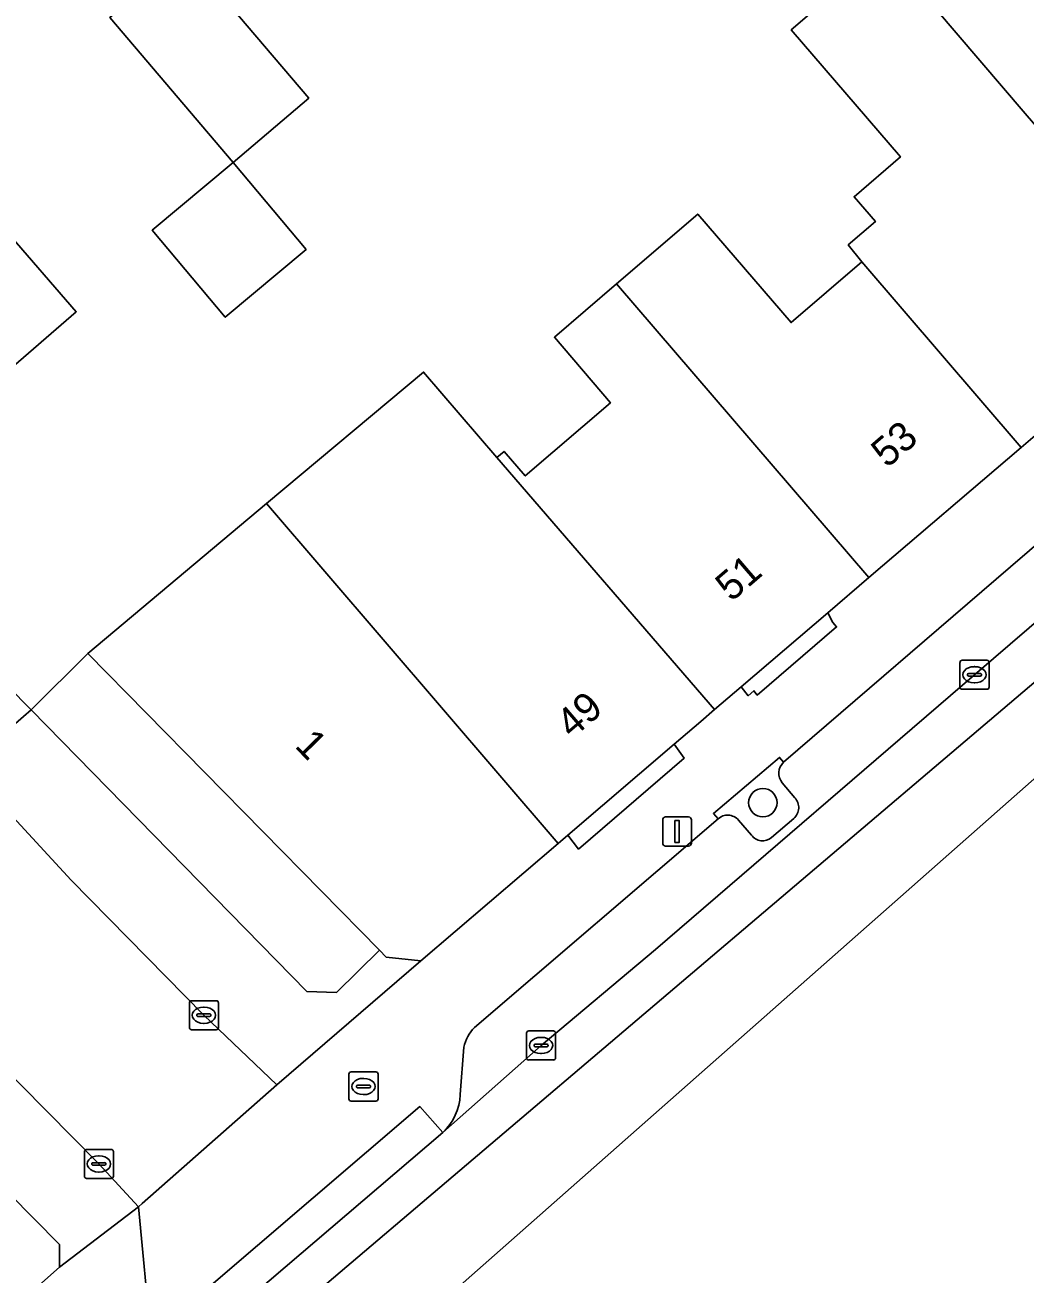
# Model space of a CAD drawing. Extents: x 161772 to 163126, y 383092 to 383917.
# Drawn here: x 162384.01 to 162418.44, y 383296.04 to 383339.05 of the extents above; entities that cross this region are included whole.
import ezdxf

# ---------------------------------------------------------------- set-up
doc = ezdxf.new("R2010")
doc.units = 0
for name, color, linetype in [('IMGEO_Boom', 7, 'Continuous'), ('IMGEO_Brandkraan', 7, 'Continuous'), ('IMGEO_Erf', 7, 'Continuous'), ('IMGEO_Groenvoorziening', 7, 'Continuous'), ('IMGEO_Kolk', 7, 'Continuous'), ('IMGEO_Lichtmast', 7, 'Continuous'), ('IMGEO_Pand', 7, 'Continuous'), ('IMGEO_Pand_nummerreeks', 7, 'Continuous'), ('IMGEO_Parkeervlak_open', 7, 'Continuous'), ('IMGEO_Rijbaan_lokaal_gesloten', 7, 'Continuous'), ('IMGEO_Rijbaan_lokaal_open', 7, 'Continuous'), ('IMGEO_Verkeerseiland_groen', 7, 'Continuous'), ('IMGEO_Voetpad_open', 7, 'Continuous')]:
    doc.layers.add(name, color=color, linetype=linetype)

msp = doc.modelspace()

# ---------------------------------------------------------------- linework, layer by layer
at = {"layer": 'IMGEO_Boom'}
msp.add_circle((162409.414, 383312.267), 0.489, dxfattribs=at)
at = {"layer": 'IMGEO_Brandkraan'}
for p, q in [((162395.239, 383302.994), (162396.091, 383302.994)), ((162395.164, 383302.068), (162395.164, 383302.92)), ((162395.466, 383302.537), (162395.864, 383302.537)), ((162395.652, 383302.774), (162395.677, 383302.774)), ((162396.165, 383302.92), (162396.165, 383302.068)), ((162395.423, 383302.488), (162395.423, 383302.5)), ((162395.861, 383302.451), (162395.463, 383302.451)), ((162395.675, 383302.214), (162395.65, 383302.214)), ((162395.907, 383302.5), (162395.907, 383302.488)), ((162396.091, 383301.994), (162395.239, 383301.994))]:
    msp.add_line(p, q, dxfattribs=at)
for points in [[(162395.239, 383302.994), (162396.091, 383302.994)], [(162395.164, 383302.068), (162395.164, 383302.92)], [(162396.165, 383302.92), (162396.165, 383302.068)], [(162396.091, 383301.994), (162395.239, 383301.994)]]:
    msp.add_lwpolyline(points, dxfattribs=at)
for centre, radius, start, end in [((162395.241, 383302.918), 0.0765, 91.552, 178.448), ((162395.241, 383302.918), 0.0765, 91.552, 178.448), ((162396.089, 383302.918), 0.0765, 1.552, 88.448), ((162396.089, 383302.918), 0.0765, 1.552, 88.448), ((162395.463, 383302.497), 0.0403, 85.8775, 175.7526), ((162395.868, 383302.499), 0.0386, 1.7309, 96.639), ((162395.46, 383302.487), 0.0366, 178.938, 274.7102), ((162395.864, 383302.494), 0.043, 264.8664, 352.4533), ((162395.241, 383302.07), 0.0765, 181.552, 268.448), ((162395.241, 383302.07), 0.0765, 181.552, 268.448), ((162396.089, 383302.07), 0.0765, 271.552, 358.448), ((162396.089, 383302.07), 0.0765, 271.552, 358.448)]:
    msp.add_arc(centre, radius, start, end, dxfattribs=at)
for centre, major_axis, ratio, start_param, end_param in [((162395.651, 383302.494), (-0.387, 0.002), 0.722429, 4.712389, 7.853982), ((162395.676, 383302.494), (-0.39, 0.002), 0.717154, 1.570796, 4.712389)]:
    msp.add_ellipse(centre, major_axis=major_axis, ratio=ratio, start_param=start_param, end_param=end_param, dxfattribs=at)
at = {"layer": 'IMGEO_Erf'}
for points in [[(162384.171, 383295.362), (162385.195, 383296.277), (162385.194, 383297.049), (162380.015, 383302.296), (162318.286, 383364.906)], [(162381.807, 383317.904), (162384.224, 383315.47), (162386.174, 383317.408), (162392.327, 383322.565), (162397.734, 383327.096), (162400.259, 383324.153), (162400.504, 383324.363), (162401.231, 383323.518), (162404.168, 383326.042), (162402.235, 383328.293), (162404.378, 383330.134), (162407.172, 383332.535), (162410.383, 383328.798), (162412.82, 383330.892), (162412.353, 383331.474), (162413.288, 383332.278), (162412.553, 383333.134), (162414.152, 383334.508), (162410.394, 383338.881), (162413.609, 383341.644)]]:
    msp.add_lwpolyline(points, dxfattribs=at)
for points in [[(162391.177, 383334.315), (162386.93, 383339.305), (162389.532, 383341.519), (162393.779, 383336.53)], [(162391.177, 383334.315), (162393.688, 383331.318), (162390.904, 383328.984), (162388.392, 383331.981)], [(162380.929, 383324.986), (162378.505, 383327.788), (162383.352, 383331.975), (162385.775, 383329.172)], [(162406.703, 383313.799), (162406.365, 383314.284), (162402.694, 383311.144), (162403.069, 383310.669)]]:
    msp.add_lwpolyline(points, close=True, dxfattribs=at)
at = {"layer": 'IMGEO_Groenvoorziening'}
msp.add_lwpolyline([(162411.951, 383318.319), (162411.819, 383318.473), (162411.653, 383318.808), (162408.672, 383316.261), (162408.913, 383315.952), (162409.107, 383316.122), (162409.222, 383315.974)], close=True, dxfattribs=at)
at = {"layer": 'IMGEO_Kolk'}
for p, q in [((162416.276, 383317.172), (162417.128, 383317.172)), ((162416.201, 383316.246), (162416.201, 383317.098)), ((162416.689, 383316.952), (162416.714, 383316.952)), ((162417.202, 383317.098), (162417.202, 383316.246)), ((162416.46, 383316.666), (162416.46, 383316.678)), ((162416.898, 383316.629), (162416.5, 383316.629)), ((162416.503, 383316.715), (162416.901, 383316.715)), ((162416.712, 383316.392), (162416.687, 383316.392)), ((162416.944, 383316.678), (162416.944, 383316.666)), ((162417.128, 383316.172), (162416.276, 383316.172)), ((162389.669, 383304.523), (162389.669, 383305.375)), ((162389.744, 383305.449), (162390.596, 383305.449)), ((162390.157, 383305.229), (162390.182, 383305.229)), ((162390.67, 383305.375), (162390.67, 383304.523)), ((162389.928, 383304.943), (162389.928, 383304.955)), ((162390.366, 383304.906), (162389.968, 383304.906)), ((162389.971, 383304.992), (162390.369, 383304.992)), ((162390.412, 383304.955), (162390.412, 383304.943)), ((162390.596, 383304.449), (162389.744, 383304.449)), ((162390.18, 383304.669), (162390.155, 383304.669)), ((162401.277, 383303.481), (162401.277, 383304.333)), ((162401.352, 383304.407), (162402.204, 383304.407)), ((162402.278, 383304.333), (162402.278, 383303.481)), ((162401.536, 383303.901), (162401.536, 383303.913)), ((162401.974, 383303.864), (162401.576, 383303.864)), ((162401.579, 383303.95), (162401.977, 383303.95)), ((162401.765, 383304.187), (162401.79, 383304.187)), ((162402.02, 383303.913), (162402.02, 383303.901)), ((162402.204, 383303.407), (162401.352, 383303.407)), ((162401.788, 383303.627), (162401.763, 383303.627)), ((162386.053, 383299.402), (162386.053, 383300.254)), ((162386.128, 383300.328), (162386.98, 383300.328)), ((162386.541, 383300.108), (162386.566, 383300.108)), ((162387.054, 383300.254), (162387.054, 383299.402)), ((162386.312, 383299.822), (162386.312, 383299.834)), ((162386.75, 383299.785), (162386.352, 383299.785)), ((162386.355, 383299.871), (162386.753, 383299.871)), ((162386.564, 383299.548), (162386.539, 383299.548)), ((162386.796, 383299.834), (162386.796, 383299.822)), ((162386.98, 383299.328), (162386.128, 383299.328))]:
    msp.add_line(p, q, dxfattribs=at)
for points in [[(162416.276, 383317.172), (162417.128, 383317.172)], [(162416.201, 383316.246), (162416.201, 383317.098)], [(162417.202, 383317.098), (162417.202, 383316.246)], [(162417.128, 383316.172), (162416.276, 383316.172)], [(162389.669, 383304.523), (162389.669, 383305.375)], [(162389.744, 383305.449), (162390.596, 383305.449)], [(162390.67, 383305.375), (162390.67, 383304.523)], [(162390.596, 383304.449), (162389.744, 383304.449)], [(162401.277, 383303.481), (162401.277, 383304.333)], [(162401.352, 383304.407), (162402.204, 383304.407)], [(162402.278, 383304.333), (162402.278, 383303.481)], [(162402.204, 383303.407), (162401.352, 383303.407)], [(162386.053, 383299.402), (162386.053, 383300.254)], [(162386.128, 383300.328), (162386.98, 383300.328)], [(162387.054, 383300.254), (162387.054, 383299.402)], [(162386.98, 383299.328), (162386.128, 383299.328)]]:
    msp.add_lwpolyline(points, dxfattribs=at)
for centre, radius, start, end in [((162416.278, 383317.096), 0.0765, 91.552, 178.448), ((162416.278, 383317.096), 0.0765, 91.552, 178.448), ((162417.126, 383317.096), 0.0765, 1.552, 88.448), ((162417.126, 383317.096), 0.0765, 1.552, 88.448), ((162416.5, 383316.675), 0.0403, 85.8775, 175.7526), ((162416.497, 383316.665), 0.0366, 178.938, 274.7102), ((162416.901, 383316.672), 0.043, 264.8664, 352.4533), ((162416.905, 383316.677), 0.0386, 1.7309, 96.639), ((162416.278, 383316.248), 0.0765, 181.552, 268.448), ((162416.278, 383316.248), 0.0765, 181.552, 268.448), ((162417.126, 383316.248), 0.0765, 271.552, 358.448), ((162417.126, 383316.248), 0.0765, 271.552, 358.448), ((162389.746, 383305.373), 0.0765, 91.552, 178.448), ((162389.746, 383305.373), 0.0765, 91.552, 178.448), ((162390.594, 383305.373), 0.0765, 1.552, 88.448), ((162390.594, 383305.373), 0.0765, 1.552, 88.448), ((162389.968, 383304.952), 0.0403, 85.8775, 175.7526), ((162389.965, 383304.942), 0.0366, 178.938, 274.7102), ((162390.369, 383304.949), 0.043, 264.8664, 352.4533), ((162390.373, 383304.954), 0.0386, 1.7309, 96.639), ((162389.746, 383304.525), 0.0765, 181.552, 268.448), ((162389.746, 383304.525), 0.0765, 181.552, 268.448), ((162390.594, 383304.525), 0.0765, 271.552, 358.448), ((162390.594, 383304.525), 0.0765, 271.552, 358.448), ((162401.354, 383304.331), 0.0765, 91.552, 178.448), ((162401.354, 383304.331), 0.0765, 91.552, 178.448), ((162402.202, 383304.331), 0.0765, 1.552, 88.448), ((162402.202, 383304.331), 0.0765, 1.552, 88.448), ((162401.576, 383303.91), 0.0403, 85.8775, 175.7526), ((162401.573, 383303.9), 0.0366, 178.938, 274.7102), ((162401.977, 383303.907), 0.043, 264.8664, 352.4533), ((162401.981, 383303.912), 0.0386, 1.7309, 96.639), ((162401.354, 383303.483), 0.0765, 181.552, 268.448), ((162401.354, 383303.483), 0.0765, 181.552, 268.448), ((162402.202, 383303.483), 0.0765, 271.552, 358.448), ((162402.202, 383303.483), 0.0765, 271.552, 358.448), ((162386.13, 383300.252), 0.0765, 91.552, 178.448), ((162386.13, 383300.252), 0.0765, 91.552, 178.448), ((162386.978, 383300.252), 0.0765, 1.552, 88.448), ((162386.978, 383300.252), 0.0765, 1.552, 88.448), ((162386.352, 383299.831), 0.0403, 85.8775, 175.7526), ((162386.349, 383299.821), 0.0366, 178.938, 274.7102), ((162386.753, 383299.828), 0.043, 264.8664, 352.4533), ((162386.757, 383299.833), 0.0386, 1.7309, 96.639), ((162386.13, 383299.404), 0.0765, 181.552, 268.448), ((162386.13, 383299.404), 0.0765, 181.552, 268.448), ((162386.978, 383299.404), 0.0765, 271.552, 358.448), ((162386.978, 383299.404), 0.0765, 271.552, 358.448)]:
    msp.add_arc(centre, radius, start, end, dxfattribs=at)
for centre, major_axis, ratio, start_param, end_param in [((162416.688, 383316.672), (-0.387, 0.002), 0.722429, 4.712389, 7.853982), ((162416.713, 383316.672), (-0.39, 0.002), 0.717154, 1.570796, 4.712389), ((162390.156, 383304.949), (-0.387, 0.002), 0.722429, 4.712389, 7.853982), ((162390.181, 383304.949), (-0.39, 0.002), 0.717154, 1.570796, 4.712389), ((162401.764, 383303.907), (-0.387, 0.002), 0.722429, 4.712389, 7.853982), ((162401.789, 383303.907), (-0.39, 0.002), 0.717154, 1.570796, 4.712389), ((162386.54, 383299.828), (-0.387, 0.002), 0.722429, 4.712389, 7.853982), ((162386.565, 383299.828), (-0.39, 0.002), 0.717154, 1.570796, 4.712389)]:
    msp.add_ellipse(centre, major_axis=major_axis, ratio=ratio, start_param=start_param, end_param=end_param, dxfattribs=at)
at = {"layer": 'IMGEO_Lichtmast'}
for p, q in [((162405.965, 383310.875), (162405.965, 383311.675)), ((162405.965, 383311.675), (162405.965, 383310.875)), ((162406.065, 383311.775), (162406.855, 383311.775)), ((162406.855, 383311.775), (162406.065, 383311.775)), ((162406.955, 383311.675), (162406.955, 383310.875)), ((162406.955, 383310.875), (162406.955, 383311.675)), ((162406.855, 383310.775), (162406.065, 383310.775)), ((162406.065, 383310.775), (162406.855, 383310.775))]:
    msp.add_line(p, q, dxfattribs=at)
msp.add_lwpolyline([(162406.385, 383311.65), (162406.535, 383311.65), (162406.535, 383310.9), (162406.385, 383310.9), (162406.385, 383311.65)], dxfattribs=at)
for centre, start, end in [((162406.065, 383311.675), 90, 180), ((162406.065, 383311.675), 90, 180), ((162406.855, 383311.675), 0, 90), ((162406.855, 383311.675), 360, 90), ((162406.065, 383310.875), 180, 270), ((162406.065, 383310.875), 180, 270), ((162406.855, 383310.875), 270, 0), ((162406.855, 383310.875), 270, 0)]:
    msp.add_arc(centre, 0.1, start, end, dxfattribs=at)
at = {"layer": 'IMGEO_Pand'}
for points in [[(162421.436, 383343.443), (162415.631, 383350.416), (162415.339, 383350.767), (162409.834, 383346.065), (162413.609, 383341.644), (162415.32, 383339.649), (162418.447, 383336.002), (162424.095, 383329.453), (162425.001, 383330.227), (162429.457, 383334.039), (162422.838, 383341.759)], [(162391.177, 383334.315), (162393.779, 383336.53), (162389.532, 383341.519), (162386.93, 383339.305)], [(162413.609, 383341.644), (162410.394, 383338.881), (162414.152, 383334.508), (162412.553, 383333.134), (162413.288, 383332.278), (162412.353, 383331.474), (162412.82, 383330.892), (162418.31, 383324.504), (162424.095, 383329.453), (162418.447, 383336.002), (162415.32, 383339.649)], [(162391.177, 383334.315), (162388.392, 383331.981), (162390.904, 383328.984), (162393.688, 383331.318)], [(162412.82, 383330.892), (162410.383, 383328.798), (162407.172, 383332.535), (162404.378, 383330.134), (162413.068, 383320.019), (162418.31, 383324.504)], [(162380.929, 383324.986), (162385.775, 383329.172), (162383.352, 383331.975), (162378.505, 383327.788)], [(162413.068, 383320.019), (162404.378, 383330.134), (162402.235, 383328.293), (162404.168, 383326.042), (162401.231, 383323.518), (162400.504, 383324.363), (162400.259, 383324.153), (162407.752, 383315.471), (162408.672, 383316.261), (162411.653, 383318.808)], [(162402.364, 383310.862), (162402.694, 383311.144), (162406.365, 383314.284), (162407.281, 383315.068), (162407.752, 383315.471), (162400.259, 383324.153), (162397.734, 383327.096), (162392.327, 383322.565)], [(162392.327, 383322.565), (162386.174, 383317.408), (162396.212, 383307.184), (162396.443, 383306.948), (162397.64, 383306.82), (162402.364, 383310.862)]]:
    msp.add_lwpolyline(points, close=True, dxfattribs=at)
at = {"layer": 'IMGEO_Parkeervlak_open'}
for points in [[(162398.39, 383300.913), (162401.779, 383303.906), (162405.717, 383307.214), (162416.702, 383316.671), (162424.727, 383323.567), (162431.011, 383328.965), (162439.171, 383335.995), (162447.031, 383342.754), (162457.074, 383351.433)], [(162422.276, 383324.123), (162417.941, 383320.392), (162410.129, 383313.664)], [(162410.084, 383312.953), (162410.518, 383312.439)], [(162407.872, 383311.708), (162399.489, 383304.531)], [(162409.021, 383311.153), (162408.572, 383311.67)], [(162410.477, 383311.726), (162409.711, 383311.065)], [(162399.121, 383303.846), (162398.994, 383302.213)]]:
    msp.add_lwpolyline(points, dxfattribs=at)
msp.add_lwpolyline([(162386.174, 383317.408), (162384.224, 383315.47), (162393.718, 383305.771), (162394.734, 383305.733), (162396.212, 383307.184)], close=True, dxfattribs=at)
for centre, radius, start, end in [((162410.482, 383313.285), 0.518, 132.9783, 219.7787), ((162410.15, 383312.102), 0.498, 310.9363, 42.4816), ((162408.204, 383311.356), 0.484, 40.4977, 133.2878), ((162409.406, 383311.425), 0.471, 215.1907, 310.2732), ((162400.399, 383303.601), 1.301, 134.3707, 169.1376), ((162397.146, 383302.281), 1.85, 312.2816, 357.8778)]:
    msp.add_arc(centre, radius, start, end, dxfattribs=at)
at = {"layer": 'IMGEO_Rijbaan_lokaal_gesloten'}
for points in [[(162174.82, 383097.237), (162181.627, 383109.075), (162185.082, 383115.085), (162267.807, 383184.457), (162331.864, 383238.174), (162334.992, 383240.797), (162372.302, 383272.085), (162439.186, 383331.12), (162452.553, 383342.284), (162503.092, 383384.494), (162503.092, 383384.494), (162502.922, 383384.713), (162501.18, 383386.596), (162499.827, 383385.459), (162477.128, 383365.985), (162459.036, 383350.651), (162175.227, 383109.464), (162171.607, 383105.25), (162169.364, 383100.909), (162168.706, 383099.067), (162168.602, 383098.586), (162174.82, 383097.237), (162174.82, 383097.237)], [(162167.684, 383101.555), (162167.287, 383100.424), (162167.052, 383099.838), (162166.946, 383099.458), (162166.911, 383099.334), (162166.809, 383098.975), (162168.602, 383098.586), (162168.706, 383099.067), (162169.364, 383100.909), (162171.607, 383105.25), (162175.227, 383109.464), (162459.036, 383350.651)], [(162424.727, 383323.567), (162416.702, 383316.671), (162405.717, 383307.214), (162401.779, 383303.906), (162398.39, 383300.913), (162389.114, 383292.973), (162388.29, 383292.272), (162386.657, 383290.883), (162376.27, 383282.045), (162371.447, 383277.945), (162361.825, 383269.852), (162358.661, 383267.166), (162346.009, 383256.458), (162339.489, 383250.937), (162338.371, 383250), (162336.091, 383248.087), (162333.755, 383246.101), (162333.493, 383245.878), (162332.127, 383244.723), (162325.904, 383239.465)]]:
    msp.add_lwpolyline(points, dxfattribs=at)
at = {"layer": 'IMGEO_Rijbaan_lokaal_open'}
msp.add_lwpolyline([(162375.636, 383319.997), (162372.869, 383322.778), (162359.792, 383335.814), (162357.692, 383337.967), (162353.225, 383333.575), (162361.468, 383325.229), (162364.211, 383322.452), (162375.558, 383310.962), (162377.602, 383308.892), (162386.554, 383299.828), (162387.917, 383298.355), (162388.039, 383298.461), (162392.678, 383302.548), (162390.17, 383304.949), (162385.594, 383309.596), (162381.984, 383313.512), (162379.619, 383315.932)], close=True, dxfattribs=at)
at = {"layer": 'IMGEO_Verkeerseiland_groen'}
for points in [[(162410.129, 383313.664), (162409.99, 383313.826), (162407.714, 383311.89), (162407.872, 383311.708)], [(162410.518, 383312.439), (162410.084, 383312.953)], [(162408.572, 383311.67), (162409.021, 383311.153)], [(162409.711, 383311.065), (162410.477, 383311.726)]]:
    msp.add_lwpolyline(points, dxfattribs=at)
for centre, radius, start, end in [((162410.482, 383313.285), 0.518, 132.9783, 219.7787), ((162410.15, 383312.102), 0.498, 310.9363, 42.4816), ((162408.204, 383311.356), 0.484, 40.4977, 133.2878), ((162409.406, 383311.425), 0.471, 215.1907, 310.2732)]:
    msp.add_arc(centre, radius, start, end, dxfattribs=at)
at = {"layer": 'IMGEO_Voetpad_open'}
for points in [[(162318.286, 383364.906), (162380.015, 383302.296), (162385.194, 383297.049), (162385.195, 383296.277), (162387.917, 383298.355), (162386.554, 383299.828), (162377.602, 383308.892), (162377.341, 383308.635), (162375.306, 383310.713), (162375.558, 383310.962), (162364.211, 383322.452), (162363.982, 383322.224), (162361.236, 383324.999), (162361.468, 383325.229), (162353.225, 383333.575), (162345.952, 383340.94), (162335.461, 383351.562)], [(162399.489, 383304.531), (162407.872, 383311.708), (162407.714, 383311.89), (162409.99, 383313.826), (162410.129, 383313.664), (162417.941, 383320.392), (162422.276, 383324.123), (162422.163, 383324.308), (162424.424, 383326.268), (162424.561, 383326.087), (162439.014, 383338.507), (162438.871, 383338.653), (162441.147, 383340.662), (162441.275, 383340.458), (162453.438, 383350.912)], [(162424.095, 383329.453), (162418.31, 383324.504), (162413.068, 383320.019), (162411.653, 383318.808), (162411.819, 383318.473), (162411.951, 383318.319), (162409.222, 383315.974), (162409.107, 383316.122), (162408.913, 383315.952), (162408.672, 383316.261), (162407.752, 383315.471), (162407.281, 383315.068), (162406.365, 383314.284), (162406.703, 383313.799), (162403.069, 383310.669), (162402.694, 383311.144), (162402.364, 383310.862), (162397.64, 383306.82), (162392.678, 383302.548), (162388.039, 383298.461), (162387.917, 383298.355), (162388.337, 383293.868), (162397.607, 383301.804), (162398.39, 383300.913)], [(162398.994, 383302.213), (162399.121, 383303.846)], [(162387.917, 383298.355), (162385.195, 383296.277), (162384.171, 383295.362), (162383.362, 383294.638), (162378.645, 383290.616), (162373.468, 383286.2), (162368.582, 383282.034), (162364.049, 383278.168), (162361.628, 383276.075), (162356.051, 383271.309), (162351.614, 383267.518), (162346.265, 383262.997), (162339.126, 383256.895), (162338.354, 383256.203), (162331.911, 383250.664), (162330.334, 383249.303), (162330.077, 383249.586), (162323.973, 383244.46)], [(162389.114, 383292.973), (162388.337, 383293.868), (162387.917, 383298.355)]]:
    msp.add_lwpolyline(points, dxfattribs=at)
for points in [[(162381.807, 383317.904), (162379.619, 383315.932), (162381.984, 383313.512), (162383.957, 383315.236), (162384.224, 383315.47)], [(162384.224, 383315.47), (162383.957, 383315.236), (162381.984, 383313.512), (162385.594, 383309.596), (162390.17, 383304.949), (162392.678, 383302.548), (162397.64, 383306.82), (162396.443, 383306.948), (162396.212, 383307.184), (162394.734, 383305.733), (162393.718, 383305.771)], [(162398.39, 383300.913), (162397.607, 383301.804), (162388.337, 383293.868), (162389.114, 383292.973)]]:
    msp.add_lwpolyline(points, close=True, dxfattribs=at)
for centre, radius, start, end in [((162400.399, 383303.601), 1.301, 134.3707, 169.1376), ((162397.146, 383302.281), 1.85, 312.2816, 357.8778)]:
    msp.add_arc(centre, radius, start, end, dxfattribs=at)

# ---------------------------------------------------------------- texts
at = {"layer": 'IMGEO_Pand_nummerreeks'}
for s, rotation, p in [('53', 40.6705, (162413.689, 383323.766)), ('51', 40.6705, (162408.327, 383319.16)), ('49', 40.6709, (162402.844, 383314.447)), ('1', 314.3181, (162393.26, 383314.203))]:
    msp.add_text(s, height=1, rotation=rotation, dxfattribs=at).set_placement(p)

doc.saveas('drawing.dxf')
